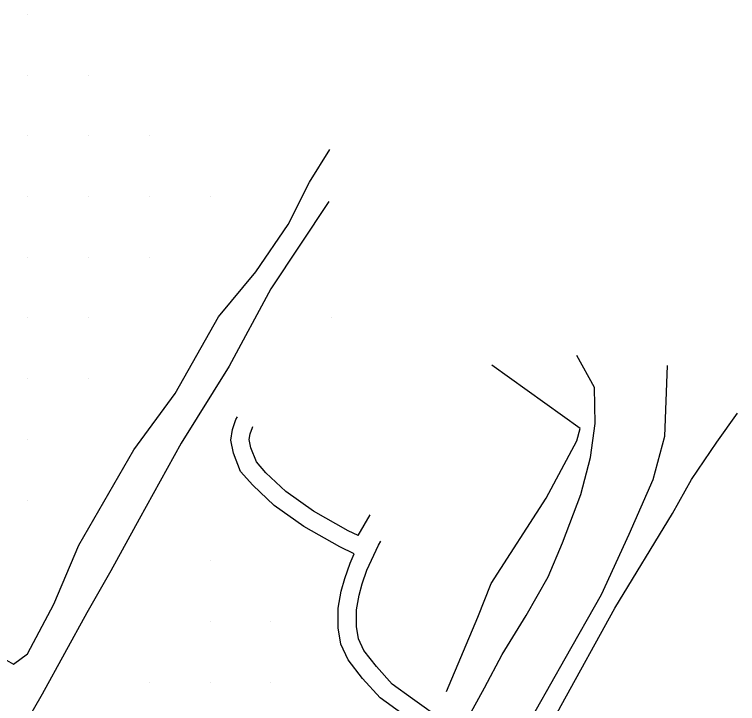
# Model space of a CAD drawing. Extents: x 1762120 to 1766775, y 709485 to 712965.
# Drawn here: x 1764452.8 to 1764571.9, y 711081.4 to 711195 of the extents above; entities that cross this region are included whole.
import ezdxf

# ---------------------------------------------------------------- set-up
doc = ezdxf.new("R2010")
doc.units = 0
doc.layers.add('Exist DTM QL2 LIDAR Elevation Point', color=7, linetype='Continuous')
doc.layers.add('PH Exist DTM Breakline', color=7, linetype='Continuous')

msp = doc.modelspace()

# ---------------------------------------------------------------- linework, layer by layer
at = {"layer": 'Exist DTM QL2 LIDAR Elevation Point'}
for p, q in [((1764455.04, 711194.99), (1764455.04, 711194.99)), ((1764455.04, 711184.99), (1764455.04, 711184.99)), ((1764465.04, 711184.99), (1764465.04, 711184.99)), ((1764455.04, 711174.98), (1764455.04, 711174.98)), ((1764465.04, 711174.98), (1764465.04, 711174.98)), ((1764475.05, 711174.98), (1764475.05, 711174.98)), ((1764455.04, 711164.98), (1764455.04, 711164.98)), ((1764465.04, 711164.98), (1764465.04, 711164.98)), ((1764475.05, 711164.98), (1764475.05, 711164.98)), ((1764485.05, 711164.98), (1764485.05, 711164.98)), ((1764455.04, 711154.98), (1764455.04, 711154.98)), ((1764465.04, 711154.98), (1764465.04, 711154.98)), ((1764475.05, 711154.98), (1764475.05, 711154.98)), ((1764455.04, 711144.98), (1764455.04, 711144.98)), ((1764465.04, 711144.98), (1764465.04, 711144.98)), ((1764505.05, 711144.98), (1764505.05, 711144.98)), ((1764455.04, 711134.98), (1764455.04, 711134.98)), ((1764465.04, 711134.98), (1764465.04, 711134.98)), ((1764455.04, 711124.98), (1764455.04, 711124.98)), ((1764455.04, 711114.98), (1764455.04, 711114.98)), ((1764485.05, 711104.98), (1764485.05, 711104.98)), ((1764485.05, 711094.97), (1764485.05, 711094.97)), ((1764495.05, 711094.97), (1764495.05, 711094.97)), ((1764475.05, 711084.97), (1764475.05, 711084.97)), ((1764485.05, 711084.97), (1764485.05, 711084.97)), ((1764495.05, 711084.97), (1764495.05, 711084.97))]:
    msp.add_line(p, q, dxfattribs=at)
at = {"layer": 'PH Exist DTM Breakline'}
for p, q in [((1764509.42, 711109.11), (1764511.42, 711112.53)), ((1764512.76, 711107.53), (1764513.14, 711108.21))]:
    msp.add_line(p, q, dxfattribs=at)
for points in [[(1764390.27, 711131.18), (1764390.35, 711126.03), (1764393.44, 711122.44), (1764400.05, 711117.11), (1764412.69, 711110.87), (1764423.78, 711104.58), (1764432.6, 711100.33), (1764440.1, 711096), (1764446.45, 711091.45), (1764452.67, 711087.91), (1764454.99, 711089.65), (1764459.29, 711097.82), (1764463.42, 711107.53), (1764472.5, 711123.23), (1764479.3, 711132.55), (1764486.45, 711145.19), (1764492.57, 711152.58), (1764497.91, 711160.37), (1764501.4, 711167.33), (1764504.75, 711172.71)], [(1764504.6, 711164.14), (1764495.03, 711149.76), (1764488.2, 711137.05), (1764480.27, 711124.37), (1764473.38, 711111.83), (1764468.69, 711103.3), (1764464.73, 711096.39), (1764461.09, 711089.69), (1764457.38, 711083), (1764454.62, 711078.21), (1764453.33, 711074.81), (1764452.99, 711072.27), (1764453.03, 711071.66), (1764462.33, 711064.99), (1764471.56, 711059.22), (1764478.42, 711054.71), (1764484.34, 711050.98), (1764491.62, 711046.82), (1764496.68, 711043.45), (1764499.3, 711041.57)], [(1764526.21, 711076.66), (1764527.41, 711078.93), (1764530.21, 711084.04), (1764533.15, 711089.52), (1764537.08, 711095.93), (1764540.72, 711102.33), (1764543.05, 711107.93), (1764546.09, 711115.91), (1764547.71, 711121.96), (1764548.45, 711127.61), (1764548.34, 711133.54), (1764545.43, 711138.8)], [(1764560.3, 711137.16), (1764559.88, 711125.43), (1764557.95, 711118.33), (1764554.02, 711109.27), (1764549.42, 711099.36), (1764543.45, 711088.8), (1764538.75, 711080.48), (1764534.29, 711072.48), (1764529.89, 711064.72), (1764526.3, 711057.9), (1764521.43, 711050.14), (1764517.67, 711044.09), (1764513.88, 711038.08), (1764511.83, 711035.02), (1764510.75, 711031.93), (1764509.69, 711029.31), (1764510.25, 711025.94), (1764511.32, 711022.13), (1764512.7, 711019.05), (1764514.15, 711016.8)], [(1764523.98, 711083.45), (1764529.13, 711095.69), (1764531.3, 711101.2), (1764540.36, 711115.29), (1764545.44, 711124.73), (1764545.99, 711126.79), (1764531.42, 711137.21)], [(1764524.49, 711074.2), (1764521.85, 711076.05), (1764516.61, 711079.81), (1764513.02, 711082.38), (1764510.12, 711085.59), (1764507.77, 711088.63), (1764506.58, 711091.23), (1764506.15, 711093.92), (1764506.14, 711097.14), (1764506.65, 711099.98), (1764507.22, 711102.05), (1764508.08, 711104.56), (1764508.79, 711106.09), (1764506.39, 711107.24), (1764500.47, 711110.59), (1764495.6, 711114.08), (1764492.08, 711117.4), (1764490.07, 711119.69), (1764488.89, 711122.7), (1764488.44, 711124.85), (1764488.71, 711126.61), (1764489.3, 711128.26), (1764489.56, 711128.67)], [(1764518.39, 711035.86), (1764524.23, 711046.12), (1764529.83, 711056.56), (1764536.08, 711068.54), (1764542.84, 711081.13), (1764551.69, 711097.16), (1764561.2, 711112.76), (1764564.3, 711118.34), (1764568.47, 711124.5), (1764571.9, 711129.28)], [(1764509.42, 711109.11), (1764507.77, 711109.9), (1764502.08, 711113.12), (1764497.51, 711116.4), (1764494.24, 711119.48), (1764492.67, 711121.27), (1764491.77, 711123.56), (1764491.49, 711124.93), (1764491.63, 711125.87), (1764492.01, 711126.94), (1764492.1, 711127.08)], [(1764526.21, 711076.66), (1764523.58, 711078.5), (1764518.36, 711082.24), (1764515.03, 711084.63), (1764512.43, 711087.52), (1764510.35, 711090.19), (1764509.48, 711092.1), (1764509.15, 711094.16), (1764509.14, 711096.88), (1764509.58, 711099.32), (1764510.08, 711101.16), (1764510.87, 711103.44), (1764512.76, 711107.53)]]:
    msp.add_lwpolyline(points, dxfattribs=at)

doc.saveas('drawing.dxf')
